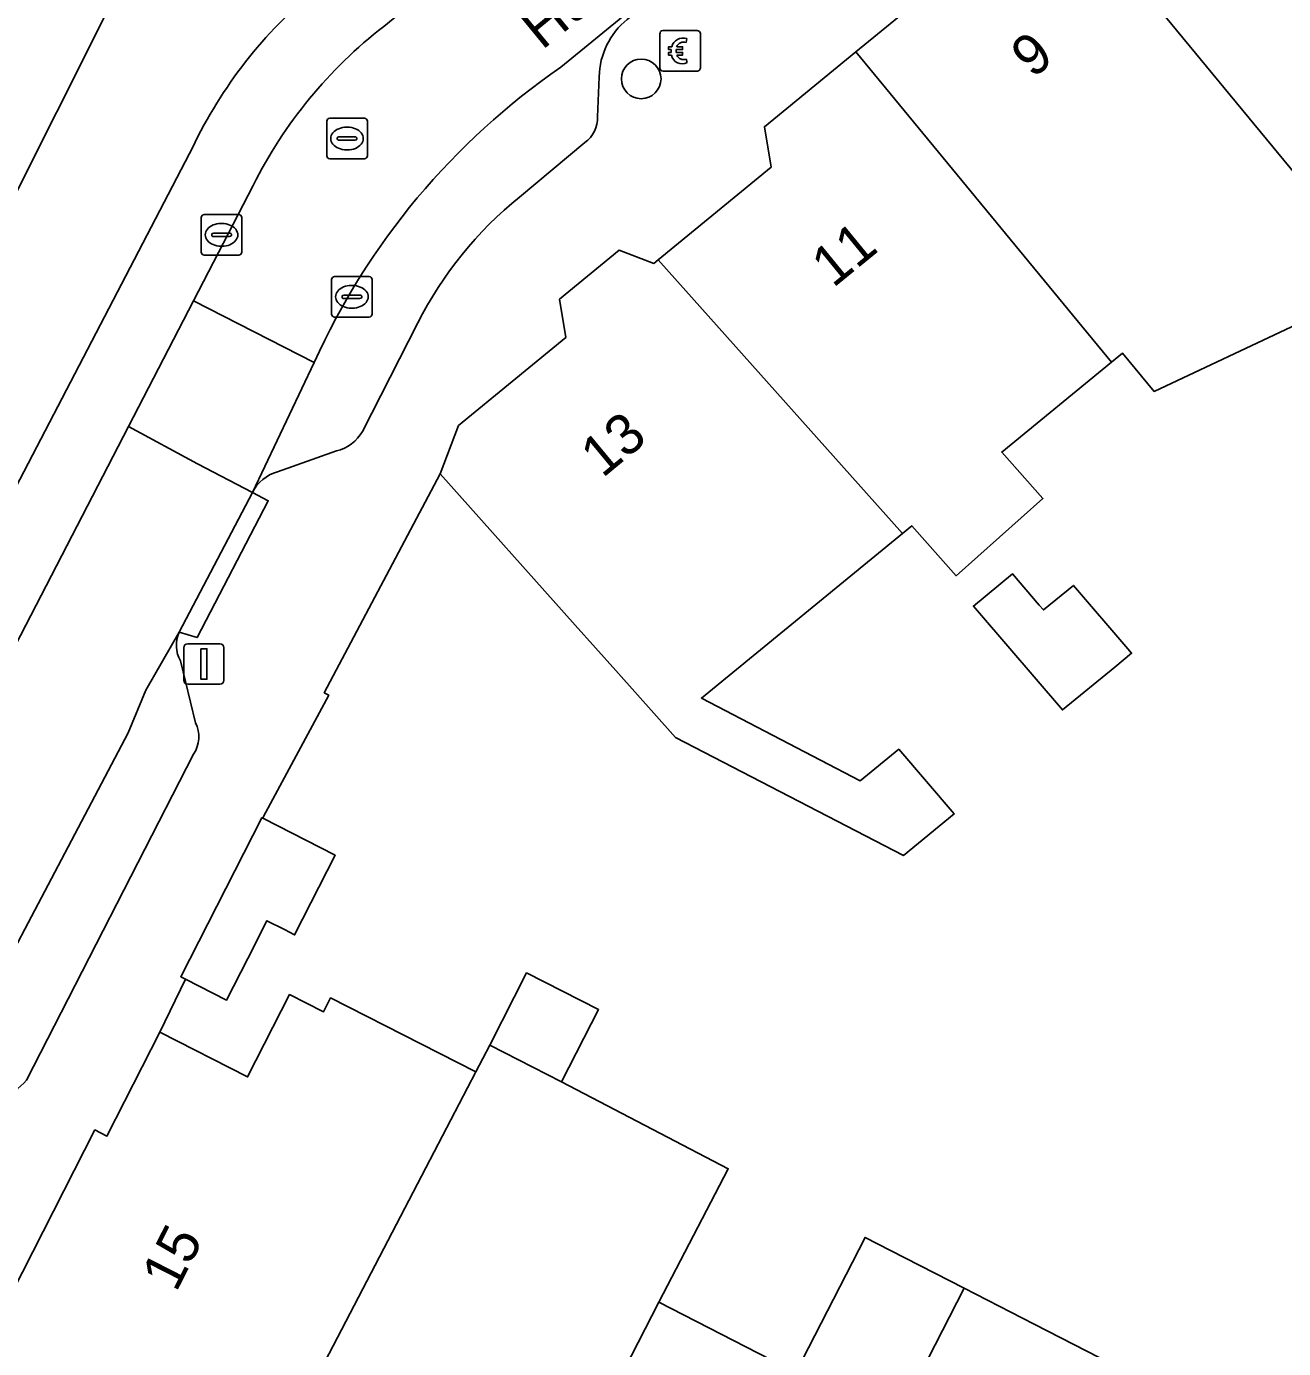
# Model space of a CAD drawing. Extents: x 160349 to 161355, y 381727 to 382854.
# Drawn here: x 161101.77 to 161132.75, y 382548.42 to 382581 of the extents above; entities that cross this region are included whole.
import ezdxf

# ---------------------------------------------------------------- set-up
doc = ezdxf.new("R2010")
doc.units = 0
for name, color, linetype in [('IMGEO_Betaalautomaat', 7, 'Continuous'), ('IMGEO_Boom', 7, 'Continuous'), ('IMGEO_Erf', 7, 'Continuous'), ('IMGEO_Kolk', 7, 'Continuous'), ('IMGEO_Lichtmast', 7, 'Continuous'), ('IMGEO_Openbare_ruimte_label', 7, 'Continuous'), ('IMGEO_Pand', 7, 'Continuous'), ('IMGEO_Pand_nummerreeks', 7, 'Continuous'), ('IMGEO_Parkeervlak_open', 7, 'Continuous'), ('IMGEO_Rijbaan_lokaal_open', 7, 'Continuous'), ('IMGEO_Rioolput', 7, 'Continuous'), ('IMGEO_Voetpad_open', 7, 'Continuous')]:
    doc.layers.add(name, color=color, linetype=linetype)

msp = doc.modelspace()

# ---------------------------------------------------------------- linework, layer by layer
at = {"layer": 'IMGEO_Betaalautomaat'}
for p, q in [((161117.382, 382579.971), (161117.382, 382580.812)), ((161117.382, 382580.812), (161117.382, 382579.971)), ((161117.457, 382580.895), (161118.298, 382580.895)), ((161118.298, 382580.895), (161117.457, 382580.895)), ((161118.044, 382580.7), (161118.027, 382580.6)), ((161118.381, 382580.821), (161118.381, 382579.98)), ((161118.381, 382579.98), (161118.381, 382580.821)), ((161117.665, 382580.359), (161117.665, 382580.427)), ((161117.786, 382580.427), (161117.786, 382580.359)), ((161118.031, 382580.194), (161118.053, 382580.107)), ((161118.307, 382579.896), (161117.466, 382579.896)), ((161117.466, 382579.896), (161118.307, 382579.896))]:
    msp.add_line(p, q, dxfattribs=at)
for points in [[(161117.665, 382580.427), (161117.596, 382580.427), (161117.596, 382580.496), (161117.675, 382580.496)], [(161117.67, 382580.29), (161117.596, 382580.29), (161117.596, 382580.359), (161117.665, 382580.359)], [(161117.797, 382580.496), (161117.944, 382580.496), (161117.944, 382580.427), (161117.786, 382580.427)], [(161117.786, 382580.359), (161117.944, 382580.359), (161117.944, 382580.29), (161117.8, 382580.29)]]:
    msp.add_lwpolyline(points, dxfattribs=at)
for centre, radius, start, end in [((161117.46, 382580.818), 0.0779, 92.4484, 184.2845), ((161117.46, 382580.818), 0.0779, 92.4484, 184.2845), ((161117.958, 382580.42), 0.293, 73.014, 165.0139), ((161118.304, 382580.818), 0.0779, 2.4484, 94.2845), ((161118.304, 382580.818), 0.0779, 2.4484, 94.2845), ((161117.964, 382580.433), 0.179, 69.3236, 159.5683), ((161117.931, 382580.345), 0.267, 191.8096, 297.0389), ((161117.964, 382580.36), 0.179, 202.7625, 291.8693), ((161117.46, 382579.974), 0.0779, 182.4484, 274.2845), ((161117.46, 382579.974), 0.0779, 182.4484, 274.2845), ((161118.304, 382579.974), 0.0779, 272.4484, 4.2845), ((161118.304, 382579.974), 0.0779, 272.4484, 4.2845)]:
    msp.add_arc(centre, radius, start, end, dxfattribs=at)
at = {"layer": 'IMGEO_Boom'}
msp.add_circle((161116.923, 382579.705), 0.489, dxfattribs=at)
at = {"layer": 'IMGEO_Erf'}
msp.add_lwpolyline([(161133.086, 382573.661), (161129.563, 382572.003), (161128.786, 382572.945), (161128.513, 382572.722), (161125.808, 382570.508), (161126.824, 382569.369), (161124.687, 382567.462), (161123.589, 382568.692), (161123.36, 382568.504), (161118.405, 382564.449), (161122.319, 382562.412), (161123.268, 382563.189), (161124.634, 382561.595), (161123.384, 382560.573), (161117.767, 382563.477), (161116.297, 382565.125), (161115.299, 382566.244), (161111.969, 382569.974), (161109.114, 382564.579), (161109.224, 382564.518), (161107.619, 382561.533), (161107.599, 382561.49), (161109.385, 382560.578), (161108.383, 382558.615), (161108.132, 382558.743), (161107.701, 382558.963), (161107.225, 382558.03), (161106.702, 382557.005), (161105.689, 382557.522), (161105.062, 382556.218), (161107.223, 382555.116), (161108.257, 382557.142), (161109.09, 382556.716), (161109.267, 382557.062), (161112.845, 382555.237), (161113.19, 382555.898), (161114.099, 382557.679), (161115.871, 382556.775), (161114.962, 382554.993), (161119.068, 382552.854), (161117.356, 382549.567), (161120.734, 382547.833), (161122.442, 382551.16), (161123.065, 382550.84), (161124.885, 382549.909), (161126.608, 382549.026), (161127.903, 382548.361)], dxfattribs=at)
msp.add_lwpolyline([(161127.301, 382564.156), (161125.259, 382566.539), (161125.108, 382566.715), (161126.076, 382567.508), (161126.733, 382566.741), (161126.835, 382566.622), (161127.576, 382567.226), (161128.915, 382565.664), (161129.009, 382565.554), (161128.593, 382565.213)], close=True, dxfattribs=at)
at = {"layer": 'IMGEO_Kolk'}
for p, q in [((161106.08, 382575.436), (161106.08, 382576.288)), ((161106.155, 382576.362), (161107.007, 382576.362)), ((161106.568, 382576.142), (161106.593, 382576.142)), ((161107.081, 382576.288), (161107.081, 382575.436)), ((161106.339, 382575.856), (161106.339, 382575.868)), ((161106.777, 382575.819), (161106.379, 382575.819)), ((161106.382, 382575.905), (161106.78, 382575.905)), ((161106.823, 382575.868), (161106.823, 382575.856)), ((161106.591, 382575.582), (161106.566, 382575.582)), ((161107.007, 382575.362), (161106.155, 382575.362)), ((161109.368, 382574.836), (161110.22, 382574.836)), ((161109.293, 382573.91), (161109.293, 382574.762)), ((161109.781, 382574.616), (161109.806, 382574.616)), ((161110.294, 382574.762), (161110.294, 382573.91)), ((161109.552, 382574.33), (161109.552, 382574.342)), ((161109.99, 382574.293), (161109.592, 382574.293)), ((161109.595, 382574.379), (161109.993, 382574.379)), ((161110.036, 382574.342), (161110.036, 382574.33)), ((161110.22, 382573.836), (161109.368, 382573.836)), ((161109.804, 382574.056), (161109.779, 382574.056))]:
    msp.add_line(p, q, dxfattribs=at)
for points in [[(161106.08, 382575.436), (161106.08, 382576.288)], [(161106.155, 382576.362), (161107.007, 382576.362)], [(161107.081, 382576.288), (161107.081, 382575.436)], [(161107.007, 382575.362), (161106.155, 382575.362)], [(161109.368, 382574.836), (161110.22, 382574.836)], [(161109.293, 382573.91), (161109.293, 382574.762)], [(161110.294, 382574.762), (161110.294, 382573.91)], [(161110.22, 382573.836), (161109.368, 382573.836)]]:
    msp.add_lwpolyline(points, dxfattribs=at)
for centre, radius, start, end in [((161106.157, 382576.286), 0.0765, 91.552, 178.448), ((161106.157, 382576.286), 0.0765, 91.552, 178.448), ((161107.005, 382576.286), 0.0765, 1.552, 88.448), ((161107.005, 382576.286), 0.0765, 1.552, 88.448), ((161106.379, 382575.865), 0.0403, 85.8775, 175.7526), ((161106.376, 382575.855), 0.0366, 178.938, 274.7102), ((161106.78, 382575.862), 0.043, 264.8664, 352.4533), ((161106.784, 382575.867), 0.0386, 1.7309, 96.639), ((161106.157, 382575.438), 0.0765, 181.552, 268.448), ((161106.157, 382575.438), 0.0765, 181.552, 268.448), ((161107.005, 382575.438), 0.0765, 271.552, 358.448), ((161107.005, 382575.438), 0.0765, 271.552, 358.448), ((161109.37, 382574.76), 0.0765, 91.552, 178.448), ((161109.37, 382574.76), 0.0765, 91.552, 178.448), ((161110.218, 382574.76), 0.0765, 1.552, 88.448), ((161110.218, 382574.76), 0.0765, 1.552, 88.448), ((161109.592, 382574.339), 0.0403, 85.8775, 175.7526), ((161109.589, 382574.329), 0.0366, 178.938, 274.7102), ((161109.993, 382574.336), 0.043, 264.8664, 352.4533), ((161109.997, 382574.341), 0.0386, 1.7309, 96.639), ((161109.37, 382573.912), 0.0765, 181.552, 268.448), ((161109.37, 382573.912), 0.0765, 181.552, 268.448), ((161110.218, 382573.912), 0.0765, 271.552, 358.448), ((161110.218, 382573.912), 0.0765, 271.552, 358.448)]:
    msp.add_arc(centre, radius, start, end, dxfattribs=at)
for centre, major_axis, ratio, start_param, end_param in [((161106.567, 382575.862), (-0.387, 0.002), 0.722429, 4.712389, 7.853982), ((161106.592, 382575.862), (-0.39, 0.002), 0.717154, 1.570796, 4.712389), ((161109.78, 382574.336), (-0.387, 0.002), 0.722429, 4.712389, 7.853982), ((161109.805, 382574.336), (-0.39, 0.002), 0.717154, 1.570796, 4.712389)]:
    msp.add_ellipse(centre, major_axis=major_axis, ratio=ratio, start_param=start_param, end_param=end_param, dxfattribs=at)
at = {"layer": 'IMGEO_Lichtmast'}
for p, q in [((161105.651, 382564.888), (161105.651, 382565.688)), ((161105.651, 382565.688), (161105.651, 382564.888)), ((161105.751, 382565.788), (161106.541, 382565.788)), ((161106.541, 382565.788), (161105.751, 382565.788)), ((161106.641, 382565.688), (161106.641, 382564.888)), ((161106.641, 382564.888), (161106.641, 382565.688)), ((161106.541, 382564.788), (161105.751, 382564.788)), ((161105.751, 382564.788), (161106.541, 382564.788))]:
    msp.add_line(p, q, dxfattribs=at)
msp.add_lwpolyline([(161106.071, 382565.663), (161106.221, 382565.663), (161106.221, 382564.913), (161106.071, 382564.913), (161106.071, 382565.663)], dxfattribs=at)
for centre, start, end in [((161105.751, 382565.688), 90, 180), ((161105.751, 382565.688), 90, 180), ((161106.541, 382565.688), 0, 90), ((161106.541, 382565.688), 360, 90), ((161105.751, 382564.888), 180, 270), ((161105.751, 382564.888), 180, 270), ((161106.541, 382564.888), 270, 0), ((161106.541, 382564.888), 270, 0)]:
    msp.add_arc(centre, 0.1, start, end, dxfattribs=at)
at = {"layer": 'IMGEO_Pand'}
for points in [[(161095.441, 382588.694), (161095.078, 382588.203), (161092.509, 382590.102), (161089.984, 382591.969), (161087.88, 382589.402), (161090.725, 382586.578), (161091.619, 382585.689), (161093.089, 382584.23), (161094.399, 382583.567), (161092.956, 382580.717), (161101.329, 382576.517), (161103.703, 382581.252)], [(161132.878, 382588.066), (161131.181, 382586.677), (161130.319, 382587.003), (161127.199, 382584.449), (161133.499, 382576.803), (161134.538, 382575.542), (161134.894, 382575.11), (161135.045, 382575.234), (161135.247, 382575.399), (161138.045, 382577.688), (161139.267, 382576.194), (161139.568, 382576.44), (161141.237, 382577.805), (161138.671, 382581.036)], [(161127.199, 382584.449), (161122.212, 382580.368), (161128.513, 382572.722), (161128.786, 382572.945), (161129.563, 382572.003), (161133.086, 382573.661), (161133.445, 382573.162), (161134.894, 382575.11), (161134.538, 382575.542), (161133.499, 382576.803)], [(161122.212, 382580.368), (161119.959, 382578.524), (161120.123, 382577.526), (161117.342, 382575.25), (161123.36, 382568.504), (161123.589, 382568.692), (161124.687, 382567.462), (161126.824, 382569.369), (161125.808, 382570.508), (161128.513, 382572.722)], [(161123.36, 382568.504), (161117.342, 382575.25), (161117.232, 382575.16), (161116.382, 382575.481), (161114.91, 382574.277), (161115.065, 382573.329), (161112.418, 382571.163), (161111.969, 382569.974), (161115.299, 382566.244), (161116.297, 382565.125), (161117.767, 382563.477), (161123.384, 382560.573), (161124.634, 382561.595), (161123.268, 382563.189), (161122.319, 382562.412), (161118.405, 382564.449)], [(161125.259, 382566.539), (161127.301, 382564.156), (161128.593, 382565.213), (161129.009, 382565.554), (161128.915, 382565.664), (161127.576, 382567.226), (161126.835, 382566.622), (161126.733, 382566.741), (161126.076, 382567.508), (161125.108, 382566.715)], [(161109.385, 382560.578), (161107.599, 382561.49), (161107.576, 382561.502), (161105.574, 382557.581), (161105.689, 382557.522), (161106.702, 382557.005), (161107.225, 382558.03), (161107.701, 382558.963), (161108.132, 382558.743), (161108.383, 382558.615)], [(161114.962, 382554.993), (161115.871, 382556.775), (161114.099, 382557.679), (161113.19, 382555.898)], [(161111.615, 382552.875), (161112.845, 382555.237), (161109.267, 382557.062), (161109.09, 382556.716), (161108.257, 382557.142), (161107.223, 382555.116), (161105.062, 382556.218), (161103.755, 382553.658), (161103.462, 382553.808), (161100.395, 382547.799), (161103.885, 382546.018), (161103.927, 382545.2), (161106.842, 382543.712)], [(161117.356, 382549.567), (161119.068, 382552.854), (161114.962, 382554.993), (161113.19, 382555.898), (161112.845, 382555.237), (161111.615, 382552.875), (161106.842, 382543.712), (161112.799, 382540.671)], [(161124.885, 382549.909), (161123.065, 382550.84), (161122.442, 382551.16), (161120.734, 382547.833), (161117.356, 382549.567), (161112.799, 382540.671), (161115.754, 382539.163), (161116.782, 382539.496), (161118.978, 382538.375)], [(161130.676, 382546.939), (161127.903, 382548.361), (161126.608, 382549.026), (161124.885, 382549.909), (161118.978, 382538.375), (161120.979, 382537.353), (161121.349, 382536.212), (161124.424, 382534.642), (161129.004, 382543.586), (161129.283, 382544.146)]]:
    msp.add_lwpolyline(points, close=True, dxfattribs=at)
at = {"layer": 'IMGEO_Parkeervlak_open'}
for points in [[(161134.051, 382595.615), (161114.942, 382579.991)], [(161115.848, 382578.771), (161115.886, 382579.758)], [(161113.925, 382576.793), (161115.534, 382578.137)], [(161105.795, 382577.867), (161091.24, 382549.938)], [(161105.889, 382574.238), (161107.359, 382577.081)], [(161104.288, 382571.144), (161105.889, 382574.238)], [(161110.053, 382571.02), (161111.419, 382573.694)], [(161108.866, 382572.719), (161107.343, 382569.517)], [(161091.878, 382548.442), (161092.198, 382548.66), (161095.294, 382553.755), (161104.288, 382571.144)], [(161107.957, 382570.022), (161109.411, 382570.537)], [(161105.538, 382566.071), (161104.717, 382564.647), (161104.28, 382563.589), (161099.005, 382553.59), (161099.095, 382553.594)], [(161105.938, 382563.839), (161105.569, 382565.363)], [(161101.773, 382555.038), (161105.894, 382563.071)]]:
    msp.add_lwpolyline(points, dxfattribs=at)
for centre, radius, start, end in [((161116.196, 382573.064), 11.456, 130.2358, 155.215), ((161117.776, 382579.708), 1.891, 80.1004, 178.4699), ((161117.611, 382571.937), 11.47, 127.8232, 153.353), ((161124.901, 382565.496), 17.586, 124.4903, 155.7499), ((161115.101, 382578.746), 0.748, 305.4087, 1.8958), ((161119.864, 382569.428), 9.461, 128.8801, 153.1985), ((161109.19, 382571.499), 0.987, 282.9513, 330.9597), ((161108.214, 382569.084), 0.973, 105.3265, 153.5464), ((161106.262, 382565.748), 0.793, 155.9583, 209.0559), ((161105.266, 382563.492), 0.756, 326.1353, 27.3067), ((161100.74, 382555.866), 1.323, 287.1185, 321.2836)]:
    msp.add_arc(centre, radius, start, end, dxfattribs=at)
at = {"layer": 'IMGEO_Rijbaan_lokaal_open'}
for points in [[(161114.942, 382579.991), (161134.051, 382595.615), (161141.992, 382602.237), (161139.711, 382604.968), (161110.577, 382580.997)], [(161107.359, 382577.081), (161105.889, 382574.238), (161108.866, 382572.719)], [(161098.163, 382551.797), (161099.095, 382553.594), (161099.005, 382553.59), (161104.28, 382563.589), (161104.717, 382564.647), (161105.538, 382566.071), (161107.343, 382569.517), (161105.99, 382570.217), (161104.288, 382571.144), (161095.294, 382553.755), (161092.198, 382548.66), (161091.878, 382548.442)]]:
    msp.add_lwpolyline(points, dxfattribs=at)
msp.add_lwpolyline([(161105.889, 382574.238), (161104.288, 382571.144), (161105.99, 382570.217), (161107.343, 382569.517), (161108.866, 382572.719)], close=True, dxfattribs=at)
for centre, radius, start, end in [((161117.611, 382571.937), 11.47, 127.8232, 153.353), ((161124.901, 382565.496), 17.586, 124.4903, 155.7499)]:
    msp.add_arc(centre, radius, start, end, dxfattribs=at)
at = {"layer": 'IMGEO_Rioolput'}
for p, q in [((161109.248, 382578.735), (161110.1, 382578.735)), ((161109.173, 382577.809), (161109.173, 382578.661)), ((161109.661, 382578.515), (161109.686, 382578.515)), ((161110.174, 382578.661), (161110.174, 382577.809)), ((161109.432, 382578.229), (161109.432, 382578.241)), ((161109.87, 382578.192), (161109.472, 382578.192)), ((161109.475, 382578.278), (161109.873, 382578.278)), ((161109.916, 382578.241), (161109.916, 382578.229)), ((161109.684, 382577.955), (161109.659, 382577.955)), ((161110.1, 382577.735), (161109.248, 382577.735))]:
    msp.add_line(p, q, dxfattribs=at)
for points in [[(161109.248, 382578.735), (161110.1, 382578.735)], [(161109.173, 382577.809), (161109.173, 382578.661)], [(161110.174, 382578.661), (161110.174, 382577.809)], [(161110.1, 382577.735), (161109.248, 382577.735)]]:
    msp.add_lwpolyline(points, dxfattribs=at)
for centre, radius, start, end in [((161109.25, 382578.659), 0.0765, 91.552, 178.448), ((161109.25, 382578.659), 0.0765, 91.552, 178.448), ((161110.098, 382578.659), 0.0765, 1.552, 88.448), ((161110.098, 382578.659), 0.0765, 1.552, 88.448), ((161109.472, 382578.238), 0.0403, 85.8775, 175.7526), ((161109.469, 382578.228), 0.0366, 178.938, 274.7102), ((161109.873, 382578.235), 0.043, 264.8664, 352.4533), ((161109.877, 382578.24), 0.0386, 1.7309, 96.639), ((161109.25, 382577.811), 0.0765, 181.552, 268.448), ((161109.25, 382577.811), 0.0765, 181.552, 268.448), ((161110.098, 382577.811), 0.0765, 271.552, 358.448), ((161110.098, 382577.811), 0.0765, 271.552, 358.448)]:
    msp.add_arc(centre, radius, start, end, dxfattribs=at)
for centre, major_axis, ratio, start_param, end_param in [((161109.66, 382578.235), (-0.387, 0.002), 0.722429, 4.712389, 7.853982), ((161109.685, 382578.235), (-0.39, 0.002), 0.717154, 1.570796, 4.712389)]:
    msp.add_ellipse(centre, major_axis=major_axis, ratio=ratio, start_param=start_param, end_param=end_param, dxfattribs=at)
at = {"layer": 'IMGEO_Voetpad_open'}
for points in [[(161141.202, 382611.499), (161136.444, 382607.618), (161136.289, 382607.808), (161131.806, 382604.151), (161127.199, 382600.391), (161122.798, 382596.801), (161118.06, 382592.935), (161118.227, 382592.726), (161113.679, 382589.015), (161109.049, 382585.237), (161108.733, 382585.357), (161103.703, 382581.252), (161101.329, 382576.517), (161098.689, 382571.251), (161095.937, 382565.764), (161093.187, 382560.278), (161090.207, 382554.335), (161087.3, 382548.537), (161087.152, 382548.246), (161085.767, 382545.517), (161082.908, 382540.187)], [(161099.682, 382546.313), (161100.395, 382547.799), (161103.462, 382553.808), (161103.755, 382553.658), (161105.062, 382556.218), (161105.689, 382557.522), (161105.574, 382557.581), (161107.576, 382561.502), (161107.599, 382561.49), (161107.619, 382561.533), (161109.224, 382564.518), (161109.114, 382564.579), (161111.969, 382569.974), (161112.418, 382571.163), (161115.065, 382573.329), (161114.91, 382574.277), (161116.382, 382575.481), (161117.232, 382575.16), (161117.342, 382575.25), (161120.123, 382577.526), (161119.959, 382578.524), (161122.212, 382580.368), (161127.199, 382584.449), (161130.319, 382587.003)], [(161115.886, 382579.758), (161115.848, 382578.771)], [(161115.534, 382578.137), (161113.925, 382576.793)], [(161091.24, 382549.938), (161105.795, 382577.867)], [(161111.419, 382573.694), (161110.053, 382571.02)], [(161109.411, 382570.537), (161107.957, 382570.022)], [(161107.343, 382569.517), (161107.733, 382569.312), (161105.98, 382565.939), (161105.538, 382566.071)], [(161105.569, 382565.363), (161105.938, 382563.839)], [(161105.894, 382563.071), (161101.773, 382555.038)]]:
    msp.add_lwpolyline(points, dxfattribs=at)
msp.add_lwpolyline([(161107.343, 382569.517), (161105.538, 382566.071), (161105.98, 382565.939), (161107.733, 382569.312)], close=True, dxfattribs=at)
for centre, radius, start, end in [((161116.196, 382573.064), 11.456, 130.2358, 155.215), ((161117.776, 382579.708), 1.891, 80.1004, 178.4699), ((161115.101, 382578.746), 0.748, 305.4087, 1.8958), ((161119.864, 382569.428), 9.461, 128.8801, 153.1985), ((161109.19, 382571.499), 0.987, 282.9513, 330.9597), ((161108.214, 382569.084), 0.973, 105.3265, 153.5464), ((161106.262, 382565.748), 0.793, 155.9583, 209.0559), ((161105.266, 382563.492), 0.756, 326.1353, 27.3067), ((161100.74, 382555.866), 1.323, 287.1185, 321.2836)]:
    msp.add_arc(centre, radius, start, end, dxfattribs=at)

# ---------------------------------------------------------------- texts
at = {"layer": 'IMGEO_Openbare_ruimte_label'}
msp.add_text('Hugo Verrieststraat', height=1, rotation=39.4022, dxfattribs=at).set_placement((161114.482, 382580.4))
at = {"layer": 'IMGEO_Pand_nummerreeks'}
for s, rotation, p in [('9', 39.2992, (161126.57, 382579.696)), ('11', 39.2992, (161121.652, 382574.539)), ('13', 39.6334, (161115.969, 382569.855)), ('15', 62.9509, (161105.461, 382549.787))]:
    msp.add_text(s, height=1, rotation=rotation, dxfattribs=at).set_placement(p)

doc.saveas('drawing.dxf')
